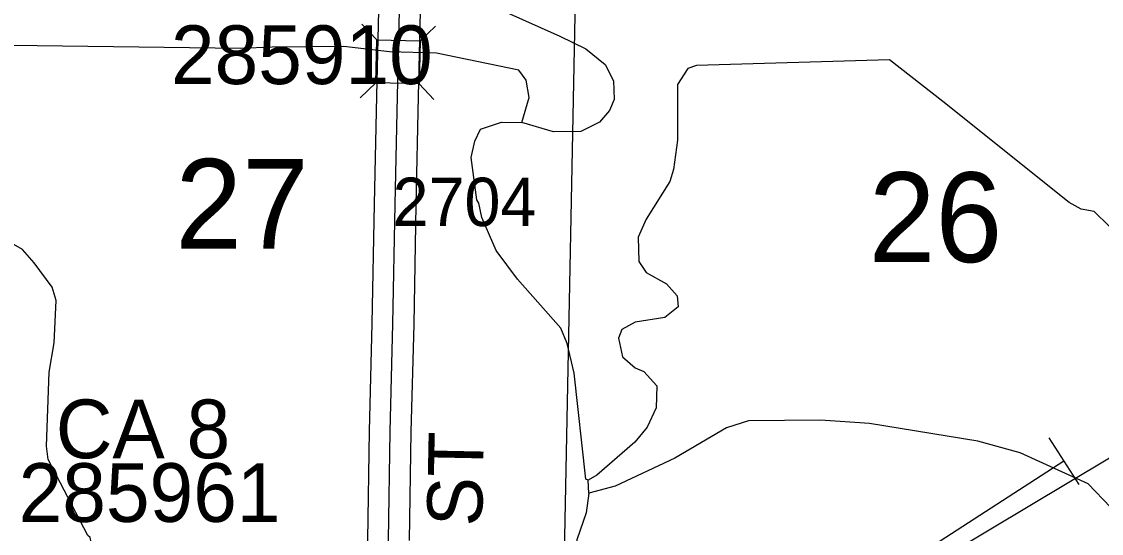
# Model space of a CAD drawing. Extents: x -132.8 to -73.3, y -60 to -26.
# Drawn here: x -100.861 to -99.297, y -49.837 to -49.096 of the extents above; entities that cross this region are included whole.
import ezdxf

# ---------------------------------------------------------------- set-up
doc = ezdxf.new("R2010")
doc.units = 0
for name, color, linetype in [('tdCoHydroRiver', 7, 'Continuous'), ('tdCoPipe', 7, 'Continuous'), ('tdCoPipe1', 7, 'Continuous'), ('tdCoSecRdNmbr', 7, 'Continuous'), ('tdCoSecRdTxt', 7, 'Continuous'), ('tdCoSecRteBand', 7, 'Continuous'), ('tdCoSecRteCL', 7, 'Continuous'), ('tdCoSectLine', 7, 'Continuous'), ('tdCoSectLinePart', 7, 'Continuous'), ('tdCoSectNmbr', 7, 'Continuous'), ('tdCoStrucSec', 7, 'Continuous'), ('tdCoStrucSecCoName', 7, 'Continuous'), ('tdCoStrucSecFHWANum', 7, 'Continuous'), ('tdCoSurfGravel', 7, 'Continuous')]:
    doc.layers.add(name, color=color, linetype=linetype)

msp = doc.modelspace()

# ---------------------------------------------------------------- linework, layer by layer
at = {"layer": 'tdCoHydroRiver'}
for points in [[(-99.993, -48.7606), (-100.0357, -48.7675), (-100.0644, -48.7779), (-100.0757, -48.7919), (-100.0874, -48.8184), (-100.0891, -48.8972), (-100.099, -48.9144), (-100.1442, -48.9623), (-100.167, -48.9933), (-100.1819, -49.0214), (-100.181, -49.0545), (-100.1626, -49.0802), (-100.0814, -49.1167), (-100.0439, -49.1349), (-100.016, -49.1576), (-100.0039, -49.1815), (-100.003, -49.2084), (-100.0096, -49.224), (-100.0242, -49.241), (-100.0513, -49.2546), (-100.0908, -49.2553), (-100.1363, -49.2417)], [(-100.1363, -49.2417), (-100.126, -49.2056), (-100.1302, -49.1803), (-100.1409, -49.1658), (-100.2603, -49.1411), (-100.3281, -49.1395), (-100.3942, -49.1317), (-100.4984, -49.1326), (-100.5442, -49.1347), (-101.0601, -49.1278), (-101.0805, -49.121), (-101.0944, -49.1097), (-101.1246, -49.0491)], [(-99.2858, -49.3917), (-99.3074, -49.3707), (-99.3263, -49.3671), (-99.3434, -49.3573), (-99.5264, -49.2112), (-99.604, -49.1511), (-99.8835, -49.159), (-99.8962, -49.1635), (-99.9109, -49.1868), (-99.9112, -49.2672), (-99.9168, -49.3097), (-99.922, -49.3269), (-99.9563, -49.3814), (-99.968, -49.4079), (-99.9672, -49.4427), (-99.9565, -49.4587), (-99.9268, -49.4751), (-99.9115, -49.4928), (-99.9102, -49.5086), (-99.9295, -49.524), (-99.9723, -49.5309), (-99.9915, -49.5415), (-99.9965, -49.554), (-99.9908, -49.5809), (-99.9722, -49.5971), (-99.9597, -49.6022), (-99.9412, -49.6231), (-99.9419, -49.6546), (-99.9552, -49.6827), (-99.973, -49.7044), (-100.0277, -49.7521), (-100.0405, -49.7597)], [(-100.0405, -49.7597), (-100.0436, -49.758), (-100.0607, -49.6046), (-100.0708, -49.5618), (-100.0798, -49.5395), (-100.1429, -49.4687), (-100.1735, -49.427), (-100.1946, -49.3792), (-100.1988, -49.3586), (-100.2019, -49.3538), (-100.21, -49.2921), (-100.2047, -49.2685), (-100.1965, -49.2514), (-100.1662, -49.241), (-100.1363, -49.2417)], [(-100.4688, -50.4205), (-100.4716, -50.4078), (-100.7606, -49.8492), (-100.762, -49.8428), (-100.7651, -49.8396), (-100.8226, -49.7295), (-100.8254, -49.7105), (-100.8214, -49.6033), (-100.8141, -49.5609), (-100.8112, -49.4994), (-100.8171, -49.4803), (-100.8431, -49.445), (-100.86, -49.4257), (-100.9317, -49.3847)], [(-99.2515, -49.8326), (-99.3162, -49.7649), (-99.4147, -49.7201), (-99.4758, -49.703), (-99.6331, -49.6773), (-99.704, -49.6726), (-99.8082, -49.6734), (-99.84, -49.6837), (-99.9151, -49.7278), (-100.0013, -49.7684), (-100.0394, -49.7786)], [(-100.0394, -49.7786), (-100.0405, -49.7597)], [(-100.0394, -49.7786), (-100.0431, -49.8069), (-100.0567, -49.8461), (-100.0559, -49.884), (-100.0439, -49.911), (-100.0447, -49.9457), (-100.0646, -49.991), (-100.0675, -50.0509), (-100.0615, -50.0652), (-100.0635, -50.1551), (-100.0647, -50.2087), (-100.0698, -50.2212), (-100.074, -50.3395), (-100.0729, -50.3631), (-100.0611, -50.3981), (-100.052, -50.4141), (-100.0507, -50.4283), (-100.0281, -50.4762), (-100.0237, -50.492), (-100.0175, -50.4969), (-100.0181, -50.5206), (-100.0265, -50.5472), (-100.0494, -50.583), (-100.0827, -50.6169)]]:
    msp.add_lwpolyline(points, dxfattribs=at)
at = {"layer": 'tdCoPipe'}
msp.add_lwpolyline([(-106.6671, -54.5571), (-105.9708, -54.1237), (-105.1671, -53.5295), (-104.7705, -53.2433), (-104.207, -53.0398), (-103.8541, -52.8361), (-102.6036, -52.052), (-101.9951, -51.5911), (-101.0346, -50.8708), (-100.5591, -50.5484), (-99.9189, -50.1059), (-99.1723, -49.6596), (-98.159, -49.0099), (-97.0524, -48.2985), (-96.1735, -47.7494), (-95.252, -47.1714), (-94.4582, -46.6704), (-93.6194, -46.1166), (-93.0613, -45.7699), (-92.2048, -45.2362), (-91.3609, -44.7342), (-90.4726, -44.2091)], dxfattribs=at)
at = {"layer": 'tdCoPipe1'}
msp.add_line((-99.373, -49.6983), (-99.3295, -49.7656), dxfattribs=at)
msp.add_lwpolyline([(-99.3512, -49.7319), (-99.6031, -49.8949)], dxfattribs=at)
at = {"layer": 'tdCoSecRteBand'}
for points in [[(-100.3603, -49.8767), (-100.3596, -49.8459), (-100.3572, -49.6886), (-100.3572, -49.6885), (-100.3572, -49.6884), (-100.3532, -49.5326), (-100.35, -49.3601), (-100.35, -49.3601), (-100.35, -49.36), (-100.3468, -49.2029), (-100.3468, -49.2029), (-100.3468, -49.2028), (-100.3429, -49.0379)], [(-100.2829, -49.0393), (-100.2868, -49.2042), (-100.29, -49.3612), (-100.2932, -49.5338), (-100.2932, -49.5339), (-100.2932, -49.534), (-100.2972, -49.6897), (-100.2997, -49.8469)]]:
    msp.add_lwpolyline(points, dxfattribs=at)
at = {"layer": 'tdCoSecRteCL'}
msp.add_lwpolyline([(-100.3309, -49.9076), (-100.3296, -49.8465), (-100.3272, -49.6891), (-100.3232, -49.5333), (-100.32, -49.3606), (-100.3168, -49.2035), (-100.3129, -49.0386), (-100.3101, -48.9077)], dxfattribs=at)
at = {"layer": 'tdCoSectLine'}
msp.add_lwpolyline([(-100.0759, -49.9151), (-100.056, -48.9152)], dxfattribs=at)
at = {"layer": 'tdCoSectLinePart'}
msp.add_lwpolyline([(-100.0759, -49.9151), (-100.056, -48.9152)], dxfattribs=at)
at = {"layer": 'tdCoStrucSec'}
for points in [[(-100.3681, -49.0992), (-100.3465, -49.1218), (-100.284, -49.1233)], [(-100.2618, -49.1022), (-100.284, -49.1233), (-100.2855, -49.1858)], [(-100.3707, -49.2059), (-100.348, -49.1844), (-100.3465, -49.1218)], [(-100.2639, -49.2085), (-100.2855, -49.1858), (-100.348, -49.1844)]]:
    msp.add_lwpolyline(points, dxfattribs=at)
at = {"layer": 'tdCoSurfGravel'}
msp.add_lwpolyline([(-100.3309, -49.9076), (-100.3296, -49.8465), (-100.3272, -49.6891), (-100.3232, -49.5333), (-100.32, -49.3606), (-100.3168, -49.2035), (-100.3129, -49.0386), (-100.3101, -48.9077)], dxfattribs=at)

# ---------------------------------------------------------------- texts
at = {"layer": 'tdCoSecRdNmbr'}
msp.add_text('2704', height=0.07, rotation=359.9244, dxfattribs=at).set_placement((-100.3238, -49.3914))
at = {"layer": 'tdCoSecRdTxt'}
msp.add_text('400TH ST', height=0.08, rotation=88.8582, dxfattribs=at).set_placement((-100.2012, -50.1778))
at = {"layer": 'tdCoSectNmbr'}
for s, rotation, p in [('27', 359.924, (-100.6386, -49.4243)), ('26', 359.9248, (-99.634, -49.4436))]:
    msp.add_text(s, height=0.13, rotation=rotation, dxfattribs=at).set_placement(p)
at = {"layer": 'tdCoStrucSecCoName'}
msp.add_text('CA 8', height=0.085, dxfattribs=at).set_placement((-100.8117, -49.7278))
at = {"layer": 'tdCoStrucSecFHWANum'}
for s, p in [('285910', (-100.6449, -49.186)), ('285961', (-100.8655, -49.82))]:
    msp.add_text(s, height=0.085, dxfattribs=at).set_placement(p)

doc.saveas('drawing.dxf')
